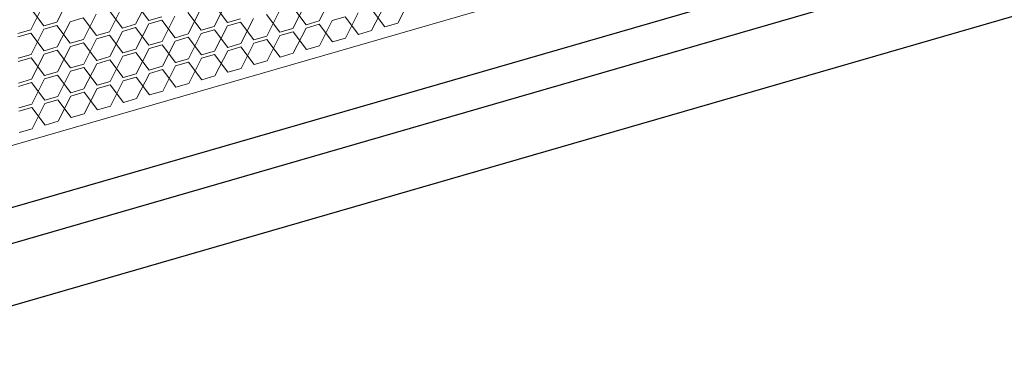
# Model space of a CAD drawing. Header units: millimetres. Extents: x 3925 to 5043, y -86 to 778.
# Tile 383 of 439: x 4926.97 to 4943.7, y 514.67 to 520.57. Entities that reach past the tile are written whole.
import ezdxf

# ---------------------------------------------------------------- set-up
doc = ezdxf.new("R2010")
doc.units = ezdxf.units.MM
doc.header["$LTSCALE"] = 46.255
doc.layers.add('H30K-DUST-FIDXF_CONTINUOUS_LINE', color=7, linetype='CONTINUOUS')
doc.layers.add('H30K-SPONGE-DXF_CONTINUOUS_LINE', color=7, linetype='CONTINUOUS')

msp = doc.modelspace()

# ---------------------------------------------------------------- linework, layer by layer
at = {"layer": 'H30K-DUST-FIDXF_CONTINUOUS_LINE', "color": 7, "linetype": 'Continuous', "lineweight": 0}
for p, q in [((4974.4435, 532.1964), (4911.206, 513.9186)), ((4927.6019, 520.5312), (4927.8191, 520.9599)), ((4928.9385, 520.4951), (4929.1558, 520.9238)), ((4930.2752, 520.459), (4930.4924, 520.8876)), ((4932.0556, 520.5511), (4932.2729, 520.9798)), ((4933.3922, 520.515), (4933.6095, 520.9436)), ((4927.38, 520.4671), (4927.1535, 520.7675)), ((4927.1581, 520.403), (4927.3754, 520.8316)), ((4928.7166, 520.431), (4928.4901, 520.7314)), ((4928.4948, 520.3668), (4928.712, 520.7955)), ((4929.1604, 520.5592), (4928.9339, 520.8596)), ((4929.8314, 520.3307), (4930.0487, 520.7594)), ((4930.4971, 520.5231), (4930.2706, 520.8235)), ((4931.168, 520.2946), (4931.3853, 520.7232)), ((4931.8337, 520.487), (4931.6072, 520.7874)), ((4931.6118, 520.4228), (4931.8291, 520.8515)), ((4933.1703, 520.4508), (4932.9438, 520.7512)), ((4932.9485, 520.3867), (4933.1657, 520.8154)), ((4927.6072, 520.1103), (4927.8245, 520.539)), ((4928.0464, 520.6031), (4927.8245, 520.539)), ((4928.2729, 520.3027), (4928.0464, 520.6031)), ((4928.051, 520.2386), (4928.2682, 520.6672)), ((4929.1604, 520.5592), (4929.3823, 520.6234)), ((4929.383, 520.567), (4929.1611, 520.5028)), ((4929.6095, 520.2666), (4929.383, 520.567)), ((4929.3876, 520.2024), (4929.6049, 520.6311)), ((4930.0533, 520.3948), (4929.8268, 520.6952)), ((4930.4971, 520.5231), (4930.7189, 520.5872)), ((4930.7243, 520.1663), (4930.9415, 520.595)), ((4931.3899, 520.3587), (4931.1634, 520.6591)), ((4931.8337, 520.487), (4932.0556, 520.5511)), ((4932.0609, 520.1302), (4932.2782, 520.5588)), ((4932.5001, 520.623), (4932.2782, 520.5588)), ((4932.7266, 520.3226), (4932.5001, 520.623)), ((4932.5047, 520.2584), (4932.722, 520.6871)), ((4926.9362, 520.3388), (4927.1581, 520.403)), ((4927.1634, 519.982), (4927.3807, 520.4107)), ((4927.38, 520.4671), (4927.6019, 520.5312)), ((4927.6026, 520.4748), (4927.3807, 520.4107)), ((4927.8291, 520.1744), (4927.6026, 520.4748)), ((4928.5001, 519.9459), (4928.7174, 520.3746)), ((4928.7166, 520.431), (4928.9385, 520.4951)), ((4928.9392, 520.4387), (4928.7174, 520.3746)), ((4929.1657, 520.1383), (4928.9392, 520.4387)), ((4928.9439, 520.0742), (4929.1611, 520.5028)), ((4930.0533, 520.3948), (4930.2752, 520.459)), ((4930.2759, 520.4026), (4930.054, 520.3384)), ((4930.5024, 520.1022), (4930.2759, 520.4026)), ((4930.2805, 520.038), (4930.4978, 520.4667)), ((4930.7197, 520.5308), (4930.4978, 520.4667)), ((4930.9462, 520.2304), (4930.7197, 520.5308)), ((4931.3899, 520.3587), (4931.6118, 520.4228)), ((4931.6171, 520.0019), (4931.8344, 520.4306)), ((4932.0563, 520.4947), (4931.8344, 520.4306)), ((4932.2828, 520.1943), (4932.0563, 520.4947)), ((4932.7266, 520.3226), (4932.9485, 520.3867)), ((4933.1703, 520.4508), (4933.3922, 520.515)), ((4927.1588, 520.3466), (4926.9369, 520.2824)), ((4927.3853, 520.0462), (4927.1588, 520.3466)), ((4927.8291, 520.1744), (4928.051, 520.2386)), ((4928.0563, 519.8176), (4928.2736, 520.2463)), ((4928.2729, 520.3027), (4928.4948, 520.3668)), ((4928.4955, 520.3104), (4928.2736, 520.2463)), ((4928.722, 520.01), (4928.4955, 520.3104)), ((4929.1657, 520.1383), (4929.3876, 520.2024)), ((4929.393, 519.7815), (4929.6102, 520.2102)), ((4929.6095, 520.2666), (4929.8314, 520.3307)), ((4929.8321, 520.2743), (4929.6102, 520.2102)), ((4930.0586, 519.9739), (4929.8321, 520.2743)), ((4929.8367, 519.9098), (4930.054, 520.3384)), ((4930.9462, 520.2304), (4931.168, 520.2946)), ((4931.1688, 520.2382), (4930.9469, 520.174)), ((4931.3953, 519.9378), (4931.1688, 520.2382)), ((4931.1734, 519.8736), (4931.3906, 520.3023)), ((4931.6125, 520.3664), (4931.3906, 520.3023)), ((4931.839, 520.066), (4931.6125, 520.3664)), ((4932.2828, 520.1943), (4932.5047, 520.2584)), ((4927.3853, 520.0462), (4927.6072, 520.1103)), ((4927.6079, 520.0539), (4927.386, 519.9898)), ((4927.8344, 519.7535), (4927.6079, 520.0539)), ((4927.6125, 519.6894), (4927.8298, 520.118)), ((4928.0517, 520.1822), (4927.8298, 520.118)), ((4928.2782, 519.8818), (4928.0517, 520.1822)), ((4928.722, 520.01), (4928.9439, 520.0742)), ((4928.9492, 519.6532), (4929.1665, 520.0819)), ((4929.3883, 520.146), (4929.1665, 520.0819)), ((4929.6148, 519.8456), (4929.3883, 520.146)), ((4930.0586, 519.9739), (4930.2805, 520.038)), ((4930.2858, 519.6171), (4930.5031, 520.0458)), ((4930.5024, 520.1022), (4930.7243, 520.1663)), ((4930.725, 520.1099), (4930.5031, 520.0458)), ((4930.9515, 519.8095), (4930.725, 520.1099)), ((4930.7296, 519.7454), (4930.9469, 520.174)), ((4931.839, 520.066), (4932.0609, 520.1302)), ((4926.9415, 519.9179), (4927.1634, 519.982)), ((4927.1641, 519.9256), (4926.9423, 519.8615)), ((4927.3907, 519.6252), (4927.1641, 519.9256)), ((4927.1688, 519.5611), (4927.386, 519.9898)), ((4928.2782, 519.8818), (4928.5001, 519.9459)), ((4928.5008, 519.8895), (4928.2789, 519.8254)), ((4928.7273, 519.5891), (4928.5008, 519.8895)), ((4928.5054, 519.525), (4928.7227, 519.9536)), ((4928.9446, 520.0178), (4928.7227, 519.9536)), ((4929.1711, 519.7174), (4928.9446, 520.0178)), ((4929.6148, 519.8456), (4929.8367, 519.9098)), ((4929.8421, 519.4888), (4930.0593, 519.9175)), ((4930.2812, 519.9816), (4930.0593, 519.9175)), ((4930.5077, 519.6812), (4930.2812, 519.9816)), ((4930.9515, 519.8095), (4931.1734, 519.8736)), ((4931.3953, 519.9378), (4931.6171, 520.0019)), ((4927.8344, 519.7535), (4928.0563, 519.8176)), ((4928.057, 519.7612), (4927.8351, 519.6971)), ((4928.2835, 519.4608), (4928.057, 519.7612)), ((4928.0616, 519.3967), (4928.2789, 519.8254)), ((4929.1711, 519.7174), (4929.393, 519.7815)), ((4929.3937, 519.7251), (4929.1718, 519.661)), ((4929.6202, 519.4247), (4929.3937, 519.7251)), ((4929.3983, 519.3606), (4929.6156, 519.7892)), ((4929.8374, 519.8534), (4929.6156, 519.7892)), ((4930.0639, 519.553), (4929.8374, 519.8534)), ((4930.5077, 519.6812), (4930.7296, 519.7454)), ((4926.9469, 519.497), (4927.1688, 519.5611)), ((4927.1741, 519.1402), (4927.3914, 519.5688)), ((4927.3907, 519.6252), (4927.6125, 519.6894)), ((4927.6133, 519.633), (4927.3914, 519.5688)), ((4927.8398, 519.3326), (4927.6133, 519.633)), ((4927.6179, 519.2684), (4927.8351, 519.6971)), ((4928.7273, 519.5891), (4928.9492, 519.6532)), ((4928.9499, 519.5968), (4928.728, 519.5327)), ((4929.1764, 519.2964), (4928.9499, 519.5968)), ((4928.9545, 519.2323), (4929.1718, 519.661)), ((4930.0639, 519.553), (4930.2858, 519.6171)), ((4927.1695, 519.5047), (4926.9476, 519.4406)), ((4927.396, 519.2043), (4927.1695, 519.5047)), ((4927.8398, 519.3326), (4928.0616, 519.3967)), ((4928.067, 518.9758), (4928.2842, 519.4044)), ((4928.2835, 519.4608), (4928.5054, 519.525)), ((4928.5061, 519.4686), (4928.2842, 519.4044)), ((4928.7326, 519.1682), (4928.5061, 519.4686)), ((4928.5107, 519.104), (4928.728, 519.5327)), ((4929.6202, 519.4247), (4929.8421, 519.4888)), ((4927.396, 519.2043), (4927.6179, 519.2684)), ((4927.6186, 519.212), (4927.3967, 519.1479)), ((4927.8451, 518.9116), (4927.6186, 519.212)), ((4927.6232, 518.8475), (4927.8405, 519.2762)), ((4928.0624, 519.3403), (4927.8405, 519.2762)), ((4928.2889, 519.0399), (4928.0624, 519.3403)), ((4928.7326, 519.1682), (4928.9545, 519.2323)), ((4929.1764, 519.2964), (4929.3983, 519.3606)), ((4926.9522, 519.076), (4927.1741, 519.1402)), ((4927.1748, 519.0838), (4926.9529, 519.0196)), ((4927.4013, 518.7834), (4927.1748, 519.0838)), ((4927.1794, 518.7192), (4927.3967, 519.1479)), ((4928.2889, 519.0399), (4928.5107, 519.104)), ((4927.8451, 518.9116), (4928.067, 518.9758)), ((4926.9575, 518.6551), (4927.1794, 518.7192)), ((4927.4013, 518.7834), (4927.6232, 518.8475))]:
    msp.add_line(p, q, dxfattribs=at)
at = {"layer": 'H30K-DUST-FIDXF_CONTINUOUS_LINE', "color": 7, "linetype": 'Continuous'}
msp.add_line((4975.5662, 531.4648), (4910.5628, 512.6765), dxfattribs=at)
at = {"layer": 'H30K-SPONGE-DXF_CONTINUOUS_LINE', "color": 7, "linetype": 'Continuous'}
for p, q in [((4975.9824, 530.9771), (4910.6148, 512.0836)), ((4910.6282, 511.0313), (4975.9958, 529.9248))]:
    msp.add_line(p, q, dxfattribs=at)

doc.saveas('drawing.dxf')
